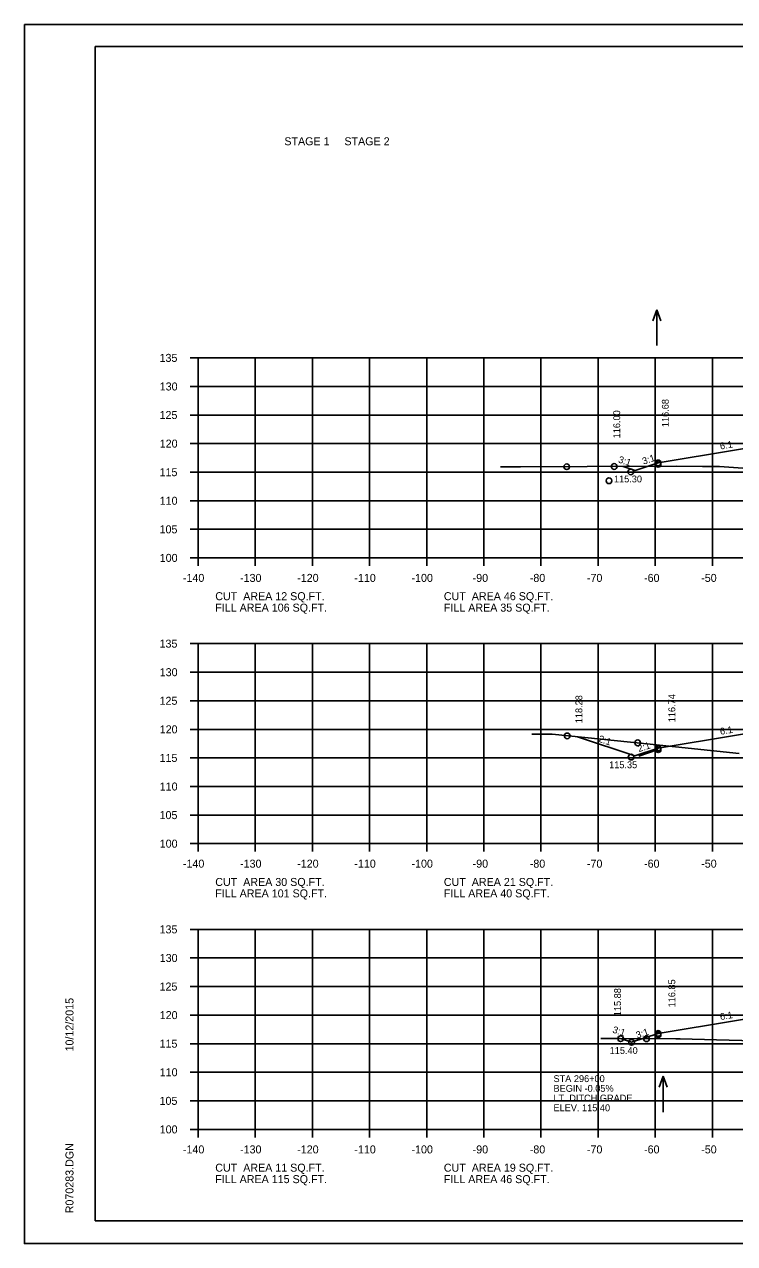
# Model space of a CAD drawing. Extents: x 1175611 to 1176402, y -433344 to -416213.
# Drawn here: x 1175610.6 to 1175734.9, y -417343.2 to -417129.8 of the extents above; entities that cross this region are included whole.
import ezdxf

# ---------------------------------------------------------------- set-up
doc = ezdxf.new("R2010")
doc.units = 0
for name, color, linetype in [('Default', 7, 'Continuous'), ('R_Axis', 7, 'Continuous'), ('R_Axis Annot', 7, 'Continuous'), ('R_Border', 7, 'Continuous'), ('R_Exist Surface', 7, 'Continuous'), ('R_Fin Surface', 7, 'Continuous'), ('R_Grid', 7, 'Continuous'), ('R_No Plot', 7, 'Continuous'), ('R_Water Annot', 7, 'Continuous'), ('R_Xsect Elev', 7, 'Continuous'), ('R_Xsect Slope', 7, 'Continuous'), ('T_Drafting', 7, 'Continuous')]:
    doc.layers.add(name, color=color, linetype=linetype)

msp = doc.modelspace()

# ---------------------------------------------------------------- linework, layer by layer
at = {"layer": 'R_Axis'}
for p, q in [((1175639.57, -417188.2), (1175640.97, -417188.2)), ((1175640.97, -417223.2), (1175640.97, -417188.2)), ((1175639.57, -417193.2), (1175640.97, -417193.2)), ((1175639.57, -417198.2), (1175640.97, -417198.2)), ((1175639.57, -417203.2), (1175640.97, -417203.2)), ((1175639.57, -417208.2), (1175640.97, -417208.2)), ((1175639.57, -417213.2), (1175640.97, -417213.2)), ((1175639.57, -417218.2), (1175640.97, -417218.2)), ((1175639.57, -417223.2), (1175640.97, -417223.2)), ((1175640.97, -417223.2), (1175920.97, -417223.2)), ((1175640.97, -417224.6), (1175640.97, -417223.2)), ((1175650.97, -417224.6), (1175650.97, -417223.2)), ((1175660.97, -417224.6), (1175660.97, -417223.2)), ((1175670.97, -417224.6), (1175670.97, -417223.2)), ((1175680.97, -417224.6), (1175680.97, -417223.2)), ((1175690.97, -417224.6), (1175690.97, -417223.2)), ((1175700.97, -417224.6), (1175700.97, -417223.2)), ((1175710.97, -417224.6), (1175710.97, -417223.2)), ((1175720.97, -417224.6), (1175720.97, -417223.2)), ((1175730.97, -417224.6), (1175730.97, -417223.2)), ((1175639.57, -417238.2), (1175640.97, -417238.2)), ((1175640.97, -417273.2), (1175640.97, -417238.2)), ((1175639.57, -417243.2), (1175640.97, -417243.2)), ((1175639.57, -417248.2), (1175640.97, -417248.2)), ((1175639.57, -417253.2), (1175640.97, -417253.2)), ((1175639.57, -417258.2), (1175640.97, -417258.2)), ((1175639.57, -417263.2), (1175640.97, -417263.2)), ((1175639.57, -417268.2), (1175640.97, -417268.2)), ((1175639.57, -417273.2), (1175640.97, -417273.2)), ((1175640.97, -417273.2), (1175920.97, -417273.2)), ((1175640.97, -417274.6), (1175640.97, -417273.2)), ((1175650.97, -417274.6), (1175650.97, -417273.2)), ((1175660.97, -417274.6), (1175660.97, -417273.2)), ((1175670.97, -417274.6), (1175670.97, -417273.2)), ((1175680.97, -417274.6), (1175680.97, -417273.2)), ((1175690.97, -417274.6), (1175690.97, -417273.2)), ((1175700.97, -417274.6), (1175700.97, -417273.2)), ((1175710.97, -417274.6), (1175710.97, -417273.2)), ((1175720.97, -417274.6), (1175720.97, -417273.2)), ((1175730.97, -417274.6), (1175730.97, -417273.2)), ((1175639.57, -417288.2), (1175640.97, -417288.2)), ((1175640.97, -417323.2), (1175640.97, -417288.2)), ((1175639.57, -417293.2), (1175640.97, -417293.2)), ((1175639.57, -417298.2), (1175640.97, -417298.2)), ((1175639.57, -417303.2), (1175640.97, -417303.2)), ((1175639.57, -417308.2), (1175640.97, -417308.2)), ((1175639.57, -417313.2), (1175640.97, -417313.2)), ((1175639.57, -417318.2), (1175640.97, -417318.2)), ((1175639.57, -417323.2), (1175640.97, -417323.2)), ((1175640.97, -417323.2), (1175920.97, -417323.2)), ((1175640.97, -417324.6), (1175640.97, -417323.2)), ((1175650.97, -417324.6), (1175650.97, -417323.2)), ((1175660.97, -417324.6), (1175660.97, -417323.2)), ((1175670.97, -417324.6), (1175670.97, -417323.2)), ((1175680.97, -417324.6), (1175680.97, -417323.2)), ((1175690.97, -417324.6), (1175690.97, -417323.2)), ((1175700.97, -417324.6), (1175700.97, -417323.2)), ((1175710.97, -417324.6), (1175710.97, -417323.2)), ((1175720.97, -417324.6), (1175720.97, -417323.2)), ((1175730.97, -417324.6), (1175730.97, -417323.2))]:
    msp.add_line(p, q, dxfattribs=at)
at = {"layer": 'R_Border'}
for p, q in [((1175622.97, -417133.74), (1175939.15, -417133.74)), ((1175622.97, -417339.2), (1175622.97, -417133.74)), ((1175622.97, -417339.2), (1175622.97, -417339.2)), ((1175939.15, -417339.2), (1175622.97, -417339.2))]:
    msp.add_line(p, q, dxfattribs=at)
at = {"layer": 'R_Exist Surface'}
for points in [[(1175693.87, -417207.25), (1175695.15, -417207.25), (1175697.37, -417207.25), (1175709.08, -417207.23), (1175724.73, -417207.15), (1175729.25, -417207.2), (1175732.22, -417207.22), (1175737.13, -417207.56)], [(1175699.38, -417254.05), (1175700.07, -417254.05), (1175702.91, -417254.07), (1175719.49, -417255.72), (1175735.68, -417257.43)], [(1175711.43, -417307.32), (1175712.92, -417307.32), (1175714.78, -417307.32), (1175724.58, -417307.33), (1175725.31, -417307.35), (1175731.7, -417307.5), (1175738.34, -417307.68)]]:
    msp.add_lwpolyline(points, dxfattribs=at)
at = {"layer": 'R_Fin Surface'}
for points in [[(1175715.36, -417207.2), (1175717.47, -417207.9), (1175721.47, -417206.57), (1175735.2, -417204.28), (1175743.47, -417202.9), (1175749.47, -417202.66), (1175751.47, -417202.62), (1175780.97, -417202.03), (1175810.47, -417202.62), (1175812.47, -417202.66), (1175818.47, -417202.9), (1175826.75, -417204.28), (1175840.47, -417206.57), (1175845.4, -417208.21)], [(1175707.37, -417254.52), (1175717.37, -417257.85), (1175721.47, -417256.48), (1175735.2, -417254.2), (1175743.47, -417252.82), (1175749.47, -417252.58), (1175751.47, -417252.54), (1175780.97, -417251.95), (1175810.47, -417252.54), (1175812.47, -417252.58), (1175818.47, -417252.82), (1175826.75, -417254.2), (1175840.47, -417256.48), (1175846.27, -417258.42)], [(1175714.91, -417307.32), (1175716.82, -417307.96), (1175721.47, -417306.41), (1175735.2, -417304.12), (1175743.47, -417302.74), (1175749.47, -417302.5), (1175751.47, -417302.46), (1175780.97, -417301.87), (1175810.47, -417302.46), (1175812.47, -417302.5), (1175818.47, -417302.74), (1175826.75, -417304.12), (1175840.47, -417306.41), (1175847.01, -417308.58)]]:
    msp.add_lwpolyline(points, dxfattribs=at)
at = {"layer": 'R_Grid'}
for p, q in [((1175640.97, -417188.2), (1175920.97, -417188.2)), ((1175640.97, -417223.2), (1175640.97, -417188.2)), ((1175650.97, -417223.2), (1175650.97, -417188.2)), ((1175660.97, -417223.2), (1175660.97, -417188.2)), ((1175670.97, -417223.2), (1175670.97, -417188.2)), ((1175680.97, -417223.2), (1175680.97, -417188.2)), ((1175690.97, -417223.2), (1175690.97, -417188.2)), ((1175700.97, -417223.2), (1175700.97, -417188.2)), ((1175710.97, -417223.2), (1175710.97, -417188.2)), ((1175720.97, -417223.2), (1175720.97, -417188.2)), ((1175730.97, -417223.2), (1175730.97, -417188.2)), ((1175640.97, -417193.2), (1175920.97, -417193.2)), ((1175640.97, -417198.2), (1175920.97, -417198.2)), ((1175640.97, -417203.2), (1175920.97, -417203.2)), ((1175640.97, -417208.2), (1175920.97, -417208.2)), ((1175640.97, -417213.2), (1175920.97, -417213.2)), ((1175640.97, -417218.2), (1175920.97, -417218.2)), ((1175640.97, -417223.2), (1175920.97, -417223.2)), ((1175640.97, -417238.2), (1175920.97, -417238.2)), ((1175640.97, -417273.2), (1175640.97, -417238.2)), ((1175650.97, -417273.2), (1175650.97, -417238.2)), ((1175660.97, -417273.2), (1175660.97, -417238.2)), ((1175670.97, -417273.2), (1175670.97, -417238.2)), ((1175680.97, -417273.2), (1175680.97, -417238.2)), ((1175690.97, -417273.2), (1175690.97, -417238.2)), ((1175700.97, -417273.2), (1175700.97, -417238.2)), ((1175710.97, -417273.2), (1175710.97, -417238.2)), ((1175720.97, -417273.2), (1175720.97, -417238.2)), ((1175730.97, -417273.2), (1175730.97, -417238.2)), ((1175640.97, -417243.2), (1175920.97, -417243.2)), ((1175640.97, -417248.2), (1175920.97, -417248.2)), ((1175640.97, -417253.2), (1175920.97, -417253.2)), ((1175640.97, -417258.2), (1175920.97, -417258.2)), ((1175640.97, -417263.2), (1175920.97, -417263.2)), ((1175640.97, -417268.2), (1175920.97, -417268.2)), ((1175640.97, -417273.2), (1175920.97, -417273.2)), ((1175640.97, -417288.2), (1175920.97, -417288.2)), ((1175640.97, -417323.2), (1175640.97, -417288.2)), ((1175650.97, -417323.2), (1175650.97, -417288.2)), ((1175660.97, -417323.2), (1175660.97, -417288.2)), ((1175670.97, -417323.2), (1175670.97, -417288.2)), ((1175680.97, -417323.2), (1175680.97, -417288.2)), ((1175690.97, -417323.2), (1175690.97, -417288.2)), ((1175700.97, -417323.2), (1175700.97, -417288.2)), ((1175710.97, -417323.2), (1175710.97, -417288.2)), ((1175720.97, -417323.2), (1175720.97, -417288.2)), ((1175730.97, -417323.2), (1175730.97, -417288.2)), ((1175640.97, -417293.2), (1175920.97, -417293.2)), ((1175640.97, -417298.2), (1175920.97, -417298.2)), ((1175640.97, -417303.2), (1175920.97, -417303.2)), ((1175640.97, -417308.2), (1175920.97, -417308.2)), ((1175640.97, -417313.2), (1175920.97, -417313.2)), ((1175640.97, -417318.2), (1175920.97, -417318.2)), ((1175640.97, -417323.2), (1175920.97, -417323.2))]:
    msp.add_line(p, q, dxfattribs=at)
at = {"layer": 'R_No Plot'}
for p, q in [((1175610.57, -417129.85), (1175943.91, -417129.85)), ((1175610.57, -417343.18), (1175943.91, -417343.18))]:
    msp.add_line(p, q, dxfattribs=at)
msp.add_lwpolyline([(1175610.57, -417129.85), (1175943.91, -417129.85), (1175943.91, -417343.18), (1175610.57, -417343.18)], close=True, dxfattribs=at)
for centre in [(1175705.47, -417207.24), (1175713.8, -417207.21), (1175713.8, -417207.21), (1175721.47, -417206.57), (1175721.47, -417206.83), (1175712.87, -417209.7), (1175716.68, -417208.16), (1175705.57, -417254.34), (1175705.57, -417254.34), (1175717.89, -417255.56), (1175721.47, -417256.48), (1175721.47, -417256.75), (1175716.74, -417258.06), (1175714.91, -417307.32), (1175714.91, -417307.32), (1175716.82, -417307.96), (1175719.43, -417307.33), (1175719.43, -417307.33), (1175721.47, -417306.41), (1175721.47, -417306.65)]:
    msp.add_circle(centre, 0.5, dxfattribs=at)
at = {"layer": 'R_Water Annot'}
for p, q in [((1175721.26, -417179.77), (1175720.56, -417181.69)), ((1175721.26, -417186.05), (1175721.26, -417179.77)), ((1175721.26, -417179.77), (1175721.96, -417181.69)), ((1175722.38, -417313.87), (1175721.68, -417315.8)), ((1175722.38, -417320.16), (1175722.38, -417313.87)), ((1175722.38, -417313.87), (1175723.08, -417315.8))]:
    msp.add_line(p, q, dxfattribs=at)
at = {"layer": 'T_Drafting'}
msp.add_line((1175721.47, -417256.75), (1175718.11, -417257.88), dxfattribs=at)

# ---------------------------------------------------------------- texts
at = {"layer": 'Default'}
for s, p in [('STAGE 1     STAGE 2', (1175656.06, -417151)), ('CUT  AREA 12 SQ.FT.', (1175643.97, -417230.6)), ('CUT  AREA 46 SQ.FT.', (1175683.97, -417230.6)), ('FILL AREA 106 SQ.FT.', (1175643.97, -417232.6)), ('FILL AREA 35 SQ.FT.', (1175683.97, -417232.6)), ('CUT  AREA 30 SQ.FT.', (1175643.97, -417280.6)), ('CUT  AREA 21 SQ.FT.', (1175683.97, -417280.6)), ('FILL AREA 101 SQ.FT.', (1175643.97, -417282.6)), ('FILL AREA 40 SQ.FT.', (1175683.97, -417282.6)), ('CUT  AREA 11 SQ.FT.', (1175643.97, -417330.6)), ('CUT  AREA 19 SQ.FT.', (1175683.97, -417330.6)), ('FILL AREA 115 SQ.FT.', (1175643.97, -417332.6)), ('FILL AREA 46 SQ.FT.', (1175683.97, -417332.6))]:
    msp.add_text(s, height=1.4, dxfattribs=at).set_placement(p)
at = {"layer": 'R_Axis Annot'}
for s, p in [('135', (1175634.22, -417188.9)), ('130', (1175634.25, -417193.9)), ('125', (1175634.22, -417198.9)), ('120', (1175634.25, -417203.9)), ('115', (1175634.22, -417208.9)), ('110', (1175634.25, -417213.9)), ('105', (1175634.22, -417218.9)), ('100', (1175634.25, -417223.9)), ('-140', (1175638.31, -417227.4)), ('-130', (1175648.31, -417227.4)), ('-120', (1175658.31, -417227.4)), ('-110', (1175668.31, -417227.4)), ('-100', (1175678.31, -417227.4)), ('-90', (1175689.01, -417227.4)), ('-80', (1175699.01, -417227.4)), ('-70', (1175709.01, -417227.4)), ('-60', (1175719.01, -417227.4)), ('-50', (1175729.01, -417227.4)), ('135', (1175634.22, -417238.9)), ('130', (1175634.25, -417243.9)), ('125', (1175634.22, -417248.9)), ('120', (1175634.25, -417253.9)), ('115', (1175634.22, -417258.9)), ('110', (1175634.25, -417263.9)), ('105', (1175634.22, -417268.9)), ('100', (1175634.25, -417273.9)), ('-140', (1175638.31, -417277.4)), ('-130', (1175648.31, -417277.4)), ('-120', (1175658.31, -417277.4)), ('-110', (1175668.31, -417277.4)), ('-100', (1175678.31, -417277.4)), ('-90', (1175689.01, -417277.4)), ('-80', (1175699.01, -417277.4)), ('-70', (1175709.01, -417277.4)), ('-60', (1175719.01, -417277.4)), ('-50', (1175729.01, -417277.4)), ('135', (1175634.22, -417288.9)), ('130', (1175634.25, -417293.9)), ('125', (1175634.22, -417298.9)), ('120', (1175634.25, -417303.9)), ('115', (1175634.22, -417308.9)), ('110', (1175634.25, -417313.9)), ('105', (1175634.22, -417318.9)), ('100', (1175634.25, -417323.9)), ('-140', (1175638.31, -417327.4)), ('-130', (1175648.31, -417327.4)), ('-120', (1175658.31, -417327.4)), ('-110', (1175668.31, -417327.4)), ('-100', (1175678.31, -417327.4)), ('-90', (1175689.01, -417327.4)), ('-80', (1175699.01, -417327.4)), ('-70', (1175709.01, -417327.4)), ('-60', (1175719.01, -417327.4)), ('-50', (1175729.01, -417327.4))]:
    msp.add_text(s, height=1.4, dxfattribs=at).set_placement(p)
at = {"layer": 'R_Border'}
for s, p in [('10/12/2015', (1175619.16, -417309.56)), ('R070283.DGN', (1175619.16, -417337.88))]:
    msp.add_text(s, height=1.4, rotation=90, dxfattribs=at).set_placement(p)
at = {"layer": 'R_Water Annot'}
for s, p in [('STA 296+00', (1175703.16, -417314.92)), ('BEGIN -0.05%', (1175703.16, -417316.62)), ('LT. DITCH GRADE', (1175703.16, -417318.32)), ('ELEV. 115.40', (1175703.16, -417320.02))]:
    msp.add_text(s, height=1.2, dxfattribs=at).set_placement(p)
at = {"layer": 'R_Xsect Elev'}
for s, p in [('116.68', (1175723.33, -417200.32)), ('116.00', (1175714.83, -417202.28)), ('118.28', (1175708.21, -417252.13)), ('116.74', (1175724.47, -417251.96)), ('115.88', (1175714.97, -417303.39)), ('116.85', (1175724.47, -417301.85))]:
    msp.add_text(s, height=1.2, rotation=90, dxfattribs=at).set_placement(p)
for s, p in [('115.30', (1175713.74, -417209.99)), ('115.35', (1175712.9, -417260)), ('115.40', (1175712.99, -417309.99))]:
    msp.add_text(s, height=1.2, dxfattribs=at).set_placement(p)
at = {"layer": 'R_Xsect Slope'}
for s, rotation, p in [('6:1', 9.4623, (1175732.39, -417204.24)), ('3:1', 341.5651, (1175714.4, -417206.47)), ('3:1', 18.4349, (1175718.92, -417206.89)), ('6:1', 9.4623, (1175732.39, -417254.16)), ('2:1', 341.5651, (1175710.91, -417255.33)), ('2:1', 18.4349, (1175718.11, -417257.2)), ('6:1', 9.4623, (1175732.39, -417304.08)), ('3:1', 341.5651, (1175713.39, -417306.23)), ('3:1', 18.4349, (1175717.82, -417307.32))]:
    msp.add_text(s, height=1.2, rotation=rotation, dxfattribs=at).set_placement(p)

doc.saveas('drawing.dxf')
